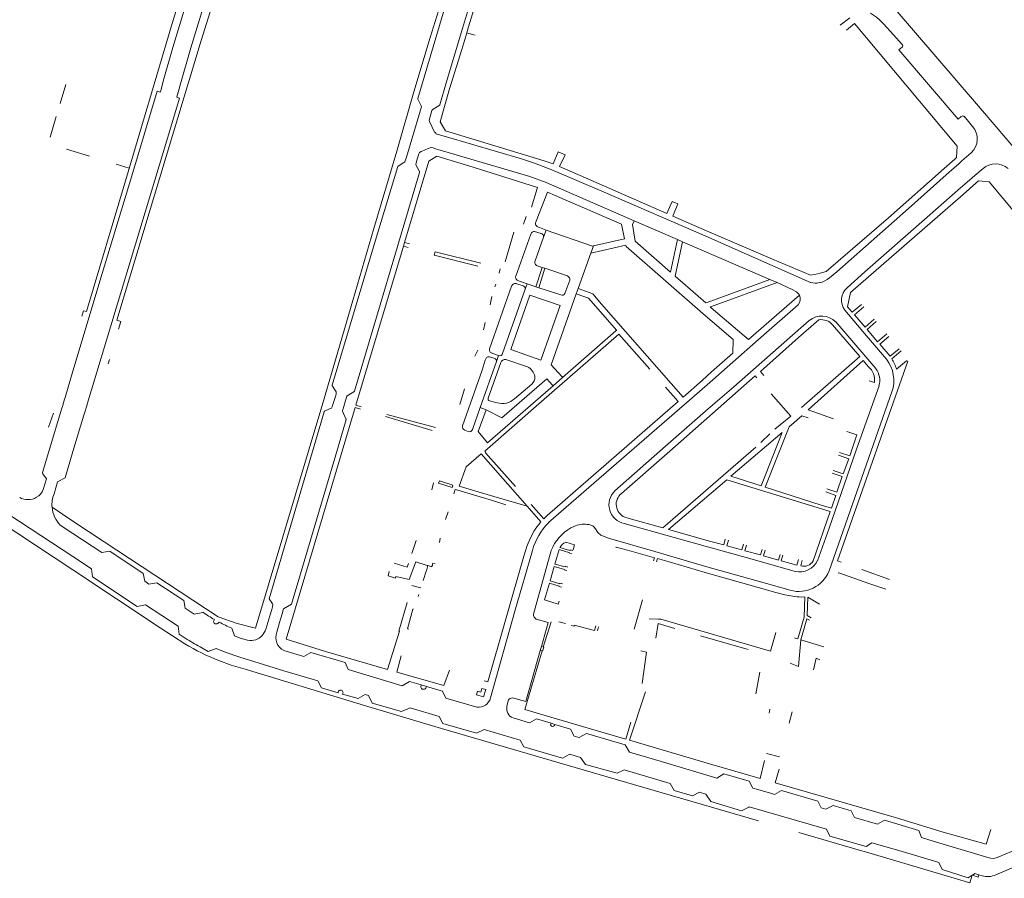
# Model space of a CAD drawing. Extents: x 145000 to 155000, y 457500 to 470000.
# Tile 429 of 548: x 153983 to 154290, y 462991 to 463258. Entities that reach past the tile are written whole.
import ezdxf

# ---------------------------------------------------------------- set-up
doc = ezdxf.new("R2010")
doc.units = 0
doc.header["$LTSCALE"] = 0.2
doc.header["$MEASUREMENT"] = 0
doc.layers.add('kant verharding', color=252, linetype='Continuous', lineweight=0)

msp = doc.modelspace()

# ---------------------------------------------------------------- linework, layer by layer
at = {"layer": 'kant verharding', "lineweight": 0}
for p, q in [((154127.31, 463276.05), (154121.08, 463255.43)), ((154122.71, 463254.95), (154128.26, 463273.62)), ((154255.69, 463261.4), (154281.58, 463231.29)), ((154241.54, 463258.77), (154238.57, 463256.41)), ((154240.51, 463254.87), (154243.02, 463256.93)), ((154122.46, 463254.08), (154122.71, 463254.95)), ((154124.15, 463253.59), (154122.46, 463254.08)), ((154125.03, 463253.34), (154124.15, 463253.59)), ((153996.01, 463232.12), (153997.78, 463237.97)), ((154027.94, 463238.51), (154027.29, 463236.19)), ((154028.09, 463239.03), (154027.94, 463238.51)), ((154032.43, 463234.59), (154033.1, 463236.95)), ((154033.1, 463236.95), (154033.25, 463237.49)), ((154027.29, 463236.19), (154027.13, 463235.65)), ((154032.29, 463234.07), (154032.43, 463234.59)), ((154107.27, 463233.44), (154108.24, 463231.4)), ((154108.3, 463230.75), (154107.98, 463229.71)), ((154113.92, 463231.47), (154112.01, 463230.37)), ((154282.2, 463230.58), (154281.58, 463231.29)), ((153994.78, 463228.04), (153992.93, 463221.65)), ((154107.98, 463229.71), (154103.67, 463215.48)), ((154111.61, 463229.89), (154111.29, 463228.79)), ((154277.47, 463227.77), (154277.21, 463228.03)), ((154277.47, 463227.77), (154278.05, 463227.04)), ((154294.94, 463215.6), (154282.2, 463230.58)), ((154279.73, 463224.98), (154278.05, 463227.04)), ((154114.99, 463222.06), (154113.2, 463222.59)), ((154116.11, 463221.73), (154114.99, 463222.06)), ((153997.95, 463217.88), (154005.15, 463215.71)), ((154103.67, 463215.48), (154103.31, 463214.28)), ((154112.43, 463218.14), (154113.74, 463217.75)), ((154113.74, 463217.75), (154114.9, 463217.41)), ((154276.41, 463214.25), (154279.35, 463216.8)), ((154013.47, 463213.21), (154017.52, 463211.99)), ((154102.92, 463213.77), (154101.15, 463212.69)), ((154106.67, 463213.52), (154106.96, 463214.48)), ((154107.73, 463210.99), (154106.74, 463212.83)), ((154270.88, 463211.9), (154274.21, 463214.84)), ((154275.44, 463213.38), (154272.49, 463210.75)), ((154275.69, 463213.6), (154275.44, 463213.38)), ((154276.41, 463214.25), (154275.69, 463213.6)), ((154087.54, 463142.69), (154107.76, 463210.72)), ((154253.6, 463196.55), (154270.88, 463211.9)), ((154279.64, 463209.05), (154280.41, 463209.73)), ((154282.99, 463211.91), (154280.41, 463209.73)), ((154280.72, 463207.39), (154276.77, 463203.84)), ((154144.31, 463205.7), (154142.54, 463199.87)), ((154186.3, 463201.68), (154188.09, 463200.96)), ((154140.09, 463194.57), (154140.9, 463197.03)), ((154174.48, 463195.67), (154188, 463189.81)), ((154134.37, 463182.91), (154137.07, 463192.16)), ((154142.38, 463191.55), (154137.69, 463178.5)), ((154145.54, 463191.76), (154143.56, 463192.32)), ((154147.12, 463192.78), (154144.57, 463193.77)), ((154146.31, 463190.53), (154147.12, 463192.78)), ((154087.95, 463138.36), (154102.73, 463187.78)), ((154102.73, 463187.78), (154103.08, 463188.94)), ((154104.2, 463187.35), (154102.73, 463187.78)), ((154104.66, 463188.46), (154103.08, 463188.94)), ((154143.69, 463183.18), (154146.31, 463190.53)), ((154161.02, 463185.57), (154161.84, 463187.86)), ((154188, 463189.81), (154189.53, 463189.15)), ((154189.53, 463189.15), (154216.72, 463177.39)), ((154112.32, 463184.95), (154112.65, 463186.06)), ((154125.94, 463181.56), (154112.32, 463184.95)), ((154112.65, 463186.06), (154126.83, 463182.46)), ((154161.02, 463185.57), (154157.11, 463174.62)), ((154145.93, 463181.17), (154144.35, 463181.71)), ((154132.49, 463179.39), (154132.88, 463180.69)), ((154145.93, 463181.17), (154143.98, 463175.16)), ((154146.78, 463180.89), (154144.84, 463174.87)), ((154146.78, 463180.89), (154145.93, 463181.17)), ((154153.79, 463178.51), (154146.78, 463180.89)), ((154131.2, 463175.14), (154131.47, 463175.95)), ((154139.95, 463175.46), (154138.04, 463176.1)), ((154138.55, 463177.03), (154141.22, 463176.11)), ((154140.64, 463174.45), (154141.22, 463176.11)), ((154141.22, 463176.11), (154143.98, 463175.16)), ((154152.95, 463173.05), (154154.47, 463177.19)), ((154216.72, 463177.39), (154218.94, 463176.44)), ((154133.61, 463154.43), (154140.64, 463174.45)), ((154143.98, 463175.16), (154144.84, 463174.87)), ((154144.84, 463174.87), (154151.74, 463172.61)), ((154156.52, 463173.01), (154157.11, 463174.62)), ((154130.3, 463172.15), (154129.7, 463169.55)), ((154127.61, 463161.79), (154128.14, 463164.09)), ((154236.23, 463163.36), (154244.66, 463153.48)), ((154249.69, 463149.71), (154237.17, 463164.23)), ((154125.85, 463155.47), (154124.92, 463153.58)), ((154132.37, 463153.81), (154130.3, 463154.54)), ((154254.61, 463152.77), (154257.55, 463155.23)), ((154011.33, 463152.59), (154010.97, 463151.19)), ((154126.62, 463137.66), (154131.71, 463151.96)), ((154129.14, 463140.59), (154133.02, 463151.66)), ((154131.17, 463152.89), (154129.52, 463153.39)), ((154131.71, 463151.96), (154132.37, 463153.81)), ((154134.57, 463152.58), (154141.35, 463150.28)), ((154244.66, 463153.48), (154226.53, 463137.63)), ((154245.7, 463152.27), (154247.36, 463150.32)), ((154000, 463148.91), (153997.53, 463140.72)), ((154214.87, 463147.57), (154213.75, 463148.84)), ((154152.27, 463146.96), (154149.3, 463144.37)), ((154152.27, 463146.96), (154151.97, 463147.28)), ((154212.7, 463146.87), (154212.18, 463147.45)), ((154247.61, 463145.92), (154249.25, 463145.36)), ((154081.83, 463141.83), (154081.5, 463140.78)), ((154081.89, 463142.02), (154081.83, 463141.83)), ((154085.27, 463141.29), (154087.38, 463142.49)), ((154121.78, 463143.49), (154120.25, 463138.59)), ((154142.71, 463144.86), (154137.3, 463140.37)), ((154149.3, 463144.37), (154149.01, 463144.68)), ((154254.65, 463142.47), (154235.1, 463086.83)), ((153997.37, 463140.22), (153996.7, 463137.99)), ((153997.53, 463140.72), (153997.37, 463140.22)), ((154080.89, 463138.88), (154080.55, 463137.81)), ((154081.5, 463140.78), (154080.89, 463138.88)), ((154084.19, 463137.96), (154084.73, 463139.82)), ((154084.73, 463139.82), (154085.01, 463140.77)), ((154085.01, 463140.77), (154085.11, 463141.09)), ((154131.91, 463139.13), (154129.54, 463139.67)), ((153996.52, 463137.38), (153990.53, 463117.41)), ((153993.92, 463135.84), (153992.36, 463131.55)), ((153996.7, 463137.99), (153996.52, 463137.38)), ((154003.4, 463135.26), (154003.58, 463135.85)), ((154003.58, 463135.85), (154004.27, 463138.16)), ((154004.27, 463138.16), (154004.42, 463138.66)), ((154083.83, 463136.73), (154083.88, 463136.92)), ((154084.9, 463134.14), (154083.84, 463136.49)), ((154083.88, 463136.92), (154084.19, 463137.96)), ((154089.4, 463137.12), (154087.72, 463137.62)), ((154089.62, 463137.87), (154087.95, 463138.36)), ((154124.19, 463130.83), (154126.62, 463137.66)), ((154128.44, 463136.88), (154126.62, 463137.66)), ((154000, 463123.93), (154003.4, 463135.26)), ((154097.15, 463134.83), (154111.68, 463130.52)), ((154097.64, 463135.5), (154112.68, 463131.43)), ((154121.88, 463130.58), (154122.9, 463130.19)), ((154240.6, 463130.23), (154243.74, 463129.14)), ((154213.9, 463126.77), (154216.67, 463129.48)), ((154183.42, 463100.21), (154212.29, 463125.34)), ((153990.64, 463117.02), (153991.79, 463115.47)), ((153991.79, 463115.47), (153990.74, 463112.2)), ((153994.12, 463110.79), (153995.14, 463114.5)), ((154112.08, 463114.2), (154111.54, 463112.08)), ((154130.46, 463108.74), (154119.68, 463111.94)), ((154130.82, 463110), (154120.11, 463113.14)), ((153968.2, 463108.19), (154000, 463087.14)), ((153973.43, 463108.71), (154000, 463091.31)), ((154130.46, 463108.74), (154134.59, 463107.41)), ((154141.24, 463106.94), (154130.82, 463110)), ((153993.51, 463106.64), (154000, 463102.34)), ((154116.65, 463105.22), (154115.83, 463102.84)), ((154141.24, 463106.94), (154145.51, 463102.07)), ((154142.53, 463107.5), (154146.42, 463103.03)), ((154235.48, 463105.34), (154230.14, 463089.98)), ((154147.49, 463104.03), (154146.42, 463103.03)), ((154000, 463098.47), (153996.04, 463101.1)), ((154154.86, 463100.21), (154156.25, 463100.89)), ((154008.96, 463092.54), (154000, 463098.47)), ((154106.76, 463096.26), (154105.41, 463092.29)), ((154114.21, 463097.05), (154113.98, 463095.72)), ((154143.2, 463073.43), (154148.74, 463093.17)), ((154153.21, 463095.74), (154156, 463094.94)), ((154156, 463094.94), (154155.5, 463093.42)), ((154000, 463091.31), (154005.77, 463087.53)), ((154140.18, 463091.43), (154129.04, 463052.4)), ((154180.51, 463090.01), (154180.78, 463090.96)), ((154181.5, 463089.67), (154181.79, 463090.68)), ((154226.34, 463088.39), (154226.79, 463090.04)), ((154109.84, 463086.74), (154108.93, 463083.85)), ((154109.92, 463087), (154109.84, 463086.74)), ((154110.02, 463087.34), (154109.92, 463087)), ((154110.39, 463088.51), (154110.02, 463087.34)), ((154111.56, 463088.12), (154110.39, 463088.51)), ((154111.64, 463088.35), (154111.56, 463088.12)), ((154111.75, 463088.69), (154111.64, 463088.35)), ((154111.83, 463088.93), (154111.75, 463088.69)), ((154253.87, 463084.22), (154245.35, 463087.25)), ((154023.55, 463082.78), (154022.34, 463083.64)), ((154105.35, 463082.32), (154108.15, 463081.62)), ((154107.56, 463079.52), (154107.38, 463078.88)), ((154174.55, 463068.76), (154177.05, 463077.89)), ((154061.82, 463074.85), (154061.23, 463072.89)), ((154062.07, 463075.68), (154061.82, 463074.85)), ((154065.12, 463073.83), (154065.41, 463074.82)), ((154065.41, 463074.82), (154065.48, 463075.04)), ((154101.31, 463068.16), (154103.94, 463077.06)), ((154105.66, 463074.98), (154105.88, 463074.92)), ((154150.84, 463076.48), (154151.15, 463077.41)), ((154044.01, 463071.74), (154043.67, 463071.12)), ((154060.9, 463071.82), (154059.97, 463068.73)), ((154061.23, 463072.89), (154060.9, 463071.82)), ((154064.22, 463070.81), (154064.52, 463071.82)), ((154064.52, 463071.82), (154065.12, 463073.83)), ((154179.16, 463072), (154182.11, 463071.88)), ((154228.23, 463071.96), (154226.35, 463065.44)), ((154229.03, 463071.5), (154228.23, 463071.96)), ((154063.44, 463067.77), (154064.22, 463070.81)), ((154148.66, 463071.01), (154146.23, 463063.15)), ((154151.08, 463071.07), (154153.16, 463070.46)), ((154162.21, 463068.3), (154162.6, 463069.74)), ((154163.11, 463068.23), (154163.46, 463069.51)), ((154181.24, 463065.94), (154181.92, 463070.56)), ((154187.14, 463068.97), (154181.92, 463070.56)), ((154195.13, 463066.7), (154209.93, 463062.43)), ((154216.9, 463061.96), (154218.59, 463067.68)), ((154226.35, 463065.44), (154225.61, 463057.1)), ((154233.44, 463063.21), (154226.35, 463065.44)), ((154145.32, 463062.07), (154145.68, 463063.33)), ((154071.79, 463060.3), (154065.62, 463062.13)), ((154102.02, 463060.47), (154100.71, 463055.38)), ((154145.86, 463061.97), (154145.32, 463062.07)), ((154102.41, 463051.13), (154085.57, 463056.23)), ((154222.98, 463058.15), (154225.61, 463057.1)), ((154115.29, 463051.23), (154100.71, 463055.38)), ((154115.29, 463051.23), (154117.06, 463056.01)), ((154212.34, 463048.64), (154213.55, 463055.37)), ((154108.31, 463051.41), (154108.14, 463050.7)), ((154109.92, 463050.92), (154108.31, 463051.41)), ((154109.73, 463050.42), (154109.92, 463050.92)), ((154127.91, 463052.74), (154129.04, 463052.4)), ((154090.83, 463048.43), (154091.85, 463048.13)), ((154125.59, 463044.47), (154115.92, 463047.26)), ((154177.99, 463049.23), (154173.04, 463034.24)), ((154104.82, 463044.31), (154113.87, 463041.59)), ((154134.96, 463044.8), (154135.39, 463046.74)), ((154216.73, 463043.93), (154216.51, 463042.66)), ((154141.92, 463039.68), (154136.86, 463041.15)), ((154222.66, 463039.57), (154223.65, 463043.04)), ((154148.68, 463039.52), (154148.52, 463039.04)), ((154149.86, 463039.16), (154148.68, 463039.52)), ((154149.75, 463038.81), (154149.86, 463039.16)), ((154173.48, 463039.87), (154171.93, 463034.57)), ((154127.83, 463037.56), (154139.09, 463034.29)), ((154157.44, 463035.09), (154155.88, 463035.53)), ((154154.52, 463029.87), (154157.87, 463028.91)), ((154219.68, 463029.03), (154215.64, 463030.15)), ((154215.07, 463027.89), (154213.65, 463022.35)), ((154171.41, 463025.01), (154185.73, 463020.77)), ((154219.6, 463025.19), (154218.38, 463020.98)), ((154213.19, 463009.17), (154168.56, 463022.12)), ((154194.87, 463018.06), (154196.82, 463017.51)), ((154211.44, 463019.33), (154212.92, 463018.91)), ((154212.92, 463018.91), (154216.9, 463017.76)), ((154216.9, 463017.76), (154218.13, 463017.41)), ((154232.61, 463013.21), (154234.1, 463012.78)), ((154242.97, 463010.21), (154250.17, 463008.15)), ((154244.85, 463000), (154225.7, 463005.53)), ((154248.45, 463002.39), (154256.78, 463000)), ((154263.87, 463004), (154266.13, 463003.3)), ((154266.13, 463003.3), (154284.51, 462997.75)), ((154244.85, 463000), (154246.48, 462999.51)), ((154246.48, 462999.51), (154270.14, 462992.48)), ((154267.6, 462996.75), (154256.78, 463000)), ((154287.86, 462997.95), (154293.79, 463000.5)), ((154269.2, 462996.26), (154267.6, 462996.75)), ((154296.86, 462996.64), (154287.01, 462992.41)), ((154279.76, 462992.27), (154279.57, 462992.28)), ((154280.43, 462992.82), (154279.76, 462992.27)), ((154281.68, 462992.44), (154280.43, 462992.82)), ((154282.7, 462992.11), (154281.68, 462992.44))]:
    msp.add_line(p, q, dxfattribs=at)
at = {"layer": 'kant verharding', "lineweight": 0, "flags": 128}
for points in [[(154037.72, 463377.23), (154061.22, 463370.06), (154062.83, 463367.85), (154063.44, 463365.15), (154053.2, 463330.98), (154051.1, 463324.22), (154036.16, 463274.34), (154030.56, 463255.89)], [(154128.76, 463310.93), (154122.25, 463289.18), (154116.21, 463269.34), (154111.08, 463252.65), (154106.04, 463235.7), (154100.69, 463217.25), (154093.57, 463193.23), (154087.05, 463170.86), (154077.67, 463139.03), (154056.72, 463069.02), (154051.09, 463070.47), (154045.12, 463072.6), (154009.72, 463095.89), (154000, 463102.34)], [(154129.77, 463302.79), (154127.57, 463301.69), (154115.95, 463263.01), (154107.25, 463233.69)], [(154033.25, 463237.49), (154036.6, 463249.44), (154043.9, 463273.26), (154048.04, 463287.14), (154047.88, 463293.1), (154048.63, 463295.32)], [(154042.79, 463281.18), (154040.08, 463279.35), (154031.06, 463249.56), (154028.09, 463239.03)], [(154013.6, 463164.75), (154019.55, 463184.35), (154023.67, 463198.17), (154039.88, 463251.72), (154044.2, 463265.63), (154045.56, 463270.17)], [(154257.96, 463250.34), (154253.18, 463255.6), (154251.9, 463257.01), (154250.88, 463257.98), (154249.82, 463258.9), (154247.95, 463260.23)], [(154030.56, 463255.89), (154016.35, 463208.03), (154004.18, 463167.45)], [(154121.08, 463255.43), (154116.04, 463238.5), (154114.08, 463231.67)], [(154274.21, 463214.84), (154274.78, 463215.38), (154274.93, 463218.84), (154243.02, 463256.93)], [(154186.3, 463201.68), (154184.7, 463197.95), (154159.34, 463209.05), (154151.27, 463212.53), (154153.05, 463216.16), (154150.91, 463217.1), (154149.27, 463213.39), (154146.49, 463214.31), (154115.79, 463223.67), (154114.18, 463226.4), (154117.12, 463236.67), (154120.91, 463248.87), (154122.46, 463254.08)], [(154276.24, 463228.09), (154275.22, 463227.21), (154256.79, 463248.77), (154257.95, 463249.77)], [(154027.13, 463235.65), (154026.17, 463235.99), (154018.3, 463209.68), (154009.1, 463179.27), (154000, 463148.91)], [(154004.42, 463138.66), (154029.8, 463222.71), (154033.1, 463233.79), (154032.29, 463234.07)], [(154111.29, 463228.79), (154110.75, 463226.97), (154110.82, 463226.47), (154112.41, 463223.23)], [(154229.39, 463176.53), (154196.79, 463190.84), (154165.14, 463204.51), (154148.92, 463211.48), (154143.49, 463213.53), (154139.5, 463214.9), (154116.11, 463221.73)], [(154103.08, 463188.94), (154110.69, 463214.19), (154113.13, 463215.73), (154123.07, 463212.72), (154132.06, 463209.93), (154144.4, 463206), (154144.31, 463205.7)], [(154106.96, 463214.48), (154107.56, 463216.45), (154107.76, 463216.84), (154108.26, 463217.18), (154109.35, 463217.62), (154110.61, 463218.25)], [(154114.9, 463217.41), (154142.06, 463209.42), (154147.13, 463207.57), (154174.48, 463195.67)], [(154101, 463212.49), (154093.8, 463188.62), (154080.63, 463144.55)], [(154235.23, 463177.92), (154237.49, 463179.75), (154259.81, 463199.48), (154272.49, 463210.75)], [(154276.03, 463205.86), (154279.46, 463208.89), (154279.64, 463209.05)], [(154292.01, 463197.34), (154292.85, 463198.27), (154284.89, 463207.73), (154281.57, 463208.13), (154280.72, 463207.39)], [(154144, 463195.51), (154146.63, 463202.14), (154147.53, 463204.6)], [(154161.84, 463187.86), (154171.51, 463190.04), (154170.6, 463194.61), (154149.93, 463203.52), (154147.53, 463204.6)], [(154276.03, 463205.86), (154265.62, 463196.79), (154246.21, 463179.78), (154240.7, 463174.83)], [(154276.77, 463203.84), (154241.73, 463173.39), (154240.86, 463168.97), (154242.25, 463167.26), (154245.21, 463169.69)], [(154188.09, 463200.96), (154186.55, 463197.14), (154197.04, 463192.53), (154217.55, 463183.71), (154229.3, 463178.73), (154231.62, 463179.23), (154234.24, 463179.91), (154253.6, 463196.55)], [(154174.48, 463195.67), (154173.99, 463194.47), (154174.87, 463189.34), (154185.85, 463179.66), (154188, 463189.81)], [(154147.12, 463192.78), (154161.51, 463187.78), (154161.84, 463187.86)], [(154157.11, 463174.62), (154161.64, 463172.96), (154164.3, 463169.75), (154189.71, 463140.82), (154195.67, 463146.02), (154198.6, 463148.7), (154205.2, 463154.53), (154205.27, 463158.78), (154196.64, 463166.16), (154171.99, 463187.67), (154171.91, 463188.08), (154161.02, 463185.57)], [(154216.72, 463177.39), (154197.19, 463170.26), (154196.79, 463170.16), (154187.3, 463178.41), (154189.53, 463189.15)], [(154218.94, 463176.44), (154198.53, 463169.02), (154198.12, 463168.91), (154198.47, 463168.66), (154210.01, 463158.75), (154225.91, 463172.57)], [(154218.94, 463176.44), (154223.64, 463174.32), (154224.58, 463173.81)], [(154136.39, 463175.38), (154132.99, 463165.61), (154129.5, 463155.83)], [(154136.11, 463155.7), (154142.1, 463172.58), (154151.54, 463169.33), (154145.53, 463152.3), (154136.11, 463155.7)], [(154151.97, 463147.28), (154148.71, 463150.85), (154156.52, 463173.01)], [(154156.52, 463173.01), (154160.3, 463171.63), (154169.14, 463161.54), (154168.85, 463161.42), (154152.27, 463146.96)], [(154225.46, 463169.56), (154213.22, 463158.73), (154197.22, 463144.67), (154183.11, 463132.47), (154147.92, 463101.9)], [(154002.75, 463166.04), (154003.25, 463167.73), (154004.18, 463167.45)], [(154240.03, 463167.9), (154246.77, 463159.91), (154252.99, 463152.69)], [(154245.91, 463168.88), (154242.97, 463166.4), (154246.29, 463162.61), (154249.16, 463165.06)], [(154014.15, 463161.96), (154014.93, 463164.36), (154013.6, 463164.75)], [(154228.95, 463164.67), (154205.45, 463144.01), (154197.55, 463137.22), (154184.3, 463125.62), (154168.51, 463111.7)], [(154213.75, 463148.84), (154225.63, 463159.39), (154231.97, 463164.92)], [(154253.03, 463160.53), (154250.18, 463158.07), (154246.92, 463161.92), (154249.79, 463164.32)], [(154179.34, 463149.56), (154169.73, 463160.46), (154145.74, 463139.54), (154128.06, 463124.02), (154128.39, 463123.67), (154128.24, 463123.54), (154137.65, 463113.07)], [(154256.96, 463155.91), (154254.1, 463153.57), (154250.93, 463157.33), (154253.7, 463159.74)], [(154128.21, 463152.32), (154127.23, 463149.27), (154121.11, 463131.91)], [(154245.7, 463152.27), (154228.64, 463136.88), (154236.49, 463134.15)], [(154238.88, 463089.54), (154237.73, 463089.99), (154259.58, 463152.01), (154259.17, 463152.19), (154256.08, 463149.59)], [(154149.01, 463144.68), (154147.32, 463146.53), (154133.34, 463134.46), (154128.44, 463136.88)], [(154170.58, 463110.94), (154185.64, 463124.08), (154212.18, 463147.45)], [(154080.67, 463144.26), (154081.66, 463142.81), (154081.81, 463142.52), (154081.89, 463142.02)], [(154149.3, 463144.37), (154128.95, 463126.68), (154125.96, 463130.16), (154128.44, 463136.88)], [(154184.22, 463143.98), (154188.19, 463139.5), (154147.49, 463104.03)], [(154217.11, 463141.85), (154223.21, 463134.91), (154218.27, 463130.87)], [(154231.52, 463090.03), (154235.12, 463100.13), (154243.61, 463124.64), (154250.64, 463144.36)], [(154078.07, 463136.27), (154060.98, 463078.22), (154062.05, 463076.58), (154062.15, 463076.37), (154062.07, 463075.68)], [(154097.83, 463056.22), (154078.48, 463061.82), (154066.26, 463065.63), (154087.72, 463137.62)], [(154080.17, 463137.28), (154079.79, 463137.18), (154078.26, 463136.49)], [(154080.55, 463137.81), (154080.35, 463137.46), (154080.17, 463137.28)], [(154065.48, 463075.04), (154067.92, 463076.56), (154082.54, 463125.75), (154084.91, 463133.89)], [(154228.61, 463134.39), (154226.63, 463135.07), (154222.66, 463131.68), (154215.25, 463112.86), (154232.68, 463107.33), (154235.83, 463106.33)], [(154220.56, 463129.89), (154204.58, 463116.25), (154214.01, 463113.26), (154220.56, 463129.89)], [(154243.74, 463129.14), (154241.54, 463122.65), (154238.35, 463123.68)], [(153995.14, 463114.5), (153997.55, 463115.77), (154000, 463123.93)], [(154120.11, 463113.14), (154122.27, 463119.16), (154126.91, 463123.28), (154141.24, 463106.94)], [(154238.05, 463122.81), (154241.22, 463121.72), (154239.54, 463116.98), (154236.38, 463118.02)], [(154113.65, 463114.13), (154113.93, 463114.88), (154118.16, 463113.48)], [(154235.48, 463105.34), (154203.29, 463115.15), (154185.2, 463099.71)], [(154236.1, 463117.21), (154239.19, 463116.18), (154237.57, 463111.29), (154234.39, 463112.36)], [(154113.65, 463114.13), (154117.9, 463112.76), (154118.16, 463113.48)], [(154118.47, 463110.84), (154118.88, 463112.17), (154119.68, 463111.94)], [(154234.07, 463111.41), (154237.22, 463110.34), (154235.83, 463106.33)], [(154183.42, 463100.21), (154172.92, 463103.14), (154171.64, 463103.56)], [(154223, 463080.83), (154212.31, 463083.91), (154197.15, 463088.17), (154180.98, 463092.87), (154166.48, 463097.01), (154164.11, 463097.97), (154163.23, 463098.82), (154162.49, 463099.93)], [(154171.44, 463101.54), (154181.8, 463098.69), (154196.62, 463094.5), (154211.22, 463090.48), (154224.57, 463086.68)], [(154202.81, 463096.74), (154202.36, 463095), (154197.98, 463096.14), (154185.2, 463099.71)], [(154208.46, 463095.15), (154208.02, 463093.39), (154203.31, 463094.68), (154203.8, 463096.45)], [(154022.34, 463083.64), (154021.82, 463086.01), (154011.42, 463093.04), (154008.96, 463092.54)], [(154142.85, 463093.19), (154137.43, 463074.32), (154129.84, 463047.39)], [(154153.86, 463088.01), (154153.13, 463088.3), (154153.05, 463088.11), (154149.88, 463088.94), (154151.14, 463093.55), (154154.5, 463092.52), (154154.44, 463092.34), (154155.1, 463092.12)], [(154151.43, 463094.12), (154153.81, 463093.45), (154154.57, 463093.18), (154154.63, 463093.36), (154155.42, 463093.15)], [(154180.78, 463090.96), (154173.57, 463092.96), (154168.88, 463094.2), (154168.85, 463094.09)], [(154214.27, 463093.55), (154213.77, 463091.81), (154208.94, 463093.1), (154209.47, 463094.87)], [(154219.92, 463091.98), (154219.4, 463090.23), (154214.72, 463091.52), (154215.22, 463093.28)], [(154221.34, 463079.47), (154218.51, 463080.19), (154196.57, 463086.32), (154185.37, 463089.69), (154181.79, 463090.68)], [(154225.62, 463090.37), (154225.12, 463088.65), (154220.26, 463090.02), (154220.69, 463091.76)], [(154000, 463087.14), (154027.13, 463069.2), (154034.77, 463064.22)], [(154005.77, 463087.53), (154006.12, 463084.98), (154019.96, 463075.82), (154022.51, 463076.35)], [(154098.32, 463086.69), (154098.03, 463085.32), (154100.27, 463084.62), (154100.41, 463085.08), (154104.59, 463084.18), (154106.59, 463089.63), (154110.09, 463088.56), (154110.39, 463088.51)], [(154099.91, 463089.28), (154103.97, 463088.01), (154104.36, 463089.19)], [(154112.59, 463089.03), (154111.92, 463089.23), (154111.83, 463088.93)], [(154152.27, 463082.79), (154151.43, 463083.05), (154151.35, 463082.84), (154148.38, 463083.76), (154149.65, 463088.25), (154152.8, 463087.31), (154152.74, 463087.16), (154153.53, 463086.94)], [(154238.06, 463086.18), (154238.13, 463086.3), (154247.83, 463082.88), (154252.81, 463081.2)], [(154034.94, 463075.23), (154034.47, 463077.69), (154026.08, 463083.19), (154023.55, 463082.78)], [(154150.84, 463076.48), (154146.61, 463077.85), (154148.19, 463083.07), (154151.19, 463082.12), (154151.13, 463082), (154151.95, 463081.75)], [(154226.43, 463078.74), (154227.58, 463078.8), (154227.36, 463072.46)], [(154229.54, 463072.31), (154228.27, 463073.03), (154228.53, 463078.72), (154232.09, 463076.51)], [(154022.51, 463076.35), (154032.71, 463069.68), (154033.07, 463067.21), (154035.54, 463065.54)], [(154040.42, 463073.98), (154037.69, 463073.45), (154034.94, 463075.23)], [(154105.66, 463074.98), (154104.07, 463068.84), (154104.4, 463068.76)], [(154145.68, 463063.33), (154147.81, 463070.83), (154144.06, 463071.88)], [(154182.11, 463071.88), (154182.83, 463071.84), (154216.9, 463061.96)], [(154227.36, 463072.46), (154225.4, 463065.74), (154224.4, 463066.06)], [(154054.29, 463065.3), (154051.99, 463066), (154050.19, 463066.67), (154049.36, 463069.03)], [(154154.93, 463069.94), (154155.81, 463069.68), (154155.9, 463069.97), (154162.21, 463068.3)], [(154101.31, 463068.16), (154101.5, 463068.1), (154097.83, 463056.22)], [(154040.07, 463062.91), (154042.05, 463061.85), (154044.53, 463062.74), (154047.33, 463061.61), (154051.89, 463060.01), (154065.55, 463055.85), (154076.15, 463052.69)], [(154145.68, 463063.33), (154146.37, 463063.12), (154146.01, 463061.95), (154145.86, 463061.97)], [(154085.57, 463056.23), (154084.63, 463058.42), (154074, 463061.48), (154071.79, 463060.3)], [(154136.66, 463047.4), (154140.82, 463046.24), (154145.32, 463062.07)], [(154145.86, 463061.97), (154140.52, 463043.79), (154158.4, 463038.5), (154171.93, 463034.57)], [(154176.99, 463051.9), (154178.31, 463061.55), (154176.58, 463062.02)], [(154230.28, 463056.16), (154231.05, 463059.77), (154232.23, 463059.18)], [(154045.39, 463058.97), (154049.23, 463057.51), (154053.58, 463056.27), (154090.67, 463044.98), (154114.61, 463037.86), (154168.56, 463022.12)], [(154076.15, 463052.69), (154077.27, 463050.48), (154082.49, 463048.98)], [(154108.31, 463051.41), (154104.61, 463052.52), (154102.41, 463051.13)], [(154115.92, 463047.26), (154114.86, 463049.44), (154109.92, 463050.92)], [(154125.48, 463048.33), (154125.81, 463049.49), (154126.82, 463049.2), (154127.15, 463050.36), (154128.36, 463050.01)], [(154128.36, 463050.01), (154127.69, 463047.7), (154125.48, 463048.33)], [(154083.83, 463048.59), (154088.69, 463047.2), (154090.83, 463048.43)], [(154091.85, 463048.13), (154093.03, 463045.77), (154102.14, 463043.18), (154104.82, 463044.31)], [(154113.87, 463041.59), (154114.96, 463039.47), (154125.5, 463036.4), (154127.83, 463037.56)], [(154148.68, 463039.52), (154144.12, 463040.89), (154141.92, 463039.68)], [(154155.88, 463035.53), (154154.76, 463037.68), (154149.86, 463039.16)], [(154173.08, 463030.49), (154171.71, 463032.76), (154159.67, 463036.36), (154157.44, 463035.09)], [(154139.09, 463034.29), (154140.24, 463032.15), (154152.22, 463028.69), (154154.52, 463029.87)], [(154173.04, 463034.24), (154197.93, 463026.91), (154213.65, 463022.35)], [(154157.87, 463028.91), (154159.38, 463026.71), (154169.26, 463023.95), (154171.41, 463025.01)], [(154200.25, 463022.48), (154184.31, 463027.23), (154173.08, 463030.49)], [(154200.25, 463022.48), (154202.34, 463023.83), (154210.31, 463021.49), (154211.44, 463019.33)], [(154185.73, 463020.77), (154186.94, 463018.6), (154192.63, 463016.91), (154194.87, 463018.06)], [(154218.38, 463020.98), (154256.1, 463010.09), (154270.55, 463005.7)], [(154196.82, 463017.51), (154198.38, 463015.14), (154207.92, 463012.32), (154210.21, 463013.47)], [(154218.13, 463017.41), (154220.31, 463018.57), (154231.6, 463015.31), (154232.61, 463013.21)], [(154210.21, 463013.47), (154210.29, 463013.51), (154234.32, 463006.59)], [(154234.1, 463012.78), (154236.38, 463013.97), (154242.02, 463012.31), (154242.97, 463010.21)], [(154250.17, 463008.15), (154252.35, 463009.4), (154263.07, 463006.22), (154263.87, 463004)], [(154234.32, 463006.59), (154235.36, 463004.46), (154246.62, 463001.17), (154248.45, 463002.39)], [(154285.4, 463006.54), (154283.97, 463001.95), (154270.55, 463005.7)], [(154279.57, 462992.28), (154278.39, 462991.49), (154270.33, 462994.02), (154269.2, 462996.26)], [(154270.14, 462992.48), (154278.93, 462989.89), (154279.57, 462992.28)], [(154279.76, 462992.27), (154281.48, 462991.69), (154281.68, 462992.44)]]:
    msp.add_lwpolyline(points, dxfattribs=at)
at = {"layer": 'kant verharding', "lineweight": 0}
for centre, radius, start, end in [((154257.64, 463250.06), 0.42, 315.7684, 40.803), ((154107.57, 463233.59), 0.339, 162.8312, 206.3166), ((154107.46, 463231.01), 0.874, 342.6613, 26.3389), ((154113.74, 463231.77), 0.354, 300.1581, 343.7478), ((154112.45, 463229.6), 0.891, 119.6437, 160.6276), ((154276.7, 463227.58), 0.68, 40.5976, 131.7272), ((154275.41, 463221.08), 5.81, 312.5995, 42.1064), ((154116.18, 463227.09), 5.4, 225.6658, 236.4318), ((154111.42, 463216.39), 2.02, 59.7752, 113.3625), ((154101.34, 463212.38), 0.363, 122.0666, 162.2641), ((154102.47, 463214.52), 0.876, 300.7629, 343.7844), ((154107.52, 463213.26), 0.89, 162.6453, 208.8575), ((154286.92, 463207.17), 6.15, 51.1309, 129.6491), ((154107.44, 463210.83), 0.335, 342.3925, 29.2427), ((154145, 463194.87), 1.19, 147.5833, 248.7338), ((154143.44, 463191.21), 1.11, 83.8305, 162.1489), ((154145.38, 463190.81), 0.963, 342.9462, 80.9811), ((154144.63, 463182.72), 1.04, 153.4561, 254.4906), ((154137.57, 463174.92), 1.27, 68.3101, 158.8393), ((154138.72, 463178.12), 1.1, 159.6526, 261.2376), ((154153.33, 463177.44), 1.17, 347.7429, 66.865), ((154230.95, 463181.53), 5.23, 252.7446, 283.0674), ((154231.02, 463182.72), 6.39, 280.0538, 311.2402), ((154139.6, 463174.48), 1.04, 358.663, 70.0525), ((154152.15, 463173.36), 0.857, 241.2341, 338.8383), ((154223.56, 463171.4), 2.62, 26.6669, 67.2953), ((154223.58, 463171.38), 2.62, 316.0148, 27.054), ((154244.04, 463171.01), 5.07, 131.128, 217.8518), ((154232.82, 463160.03), 6.04, 44.0353, 129.8484), ((154232.57, 463159.97), 4.99, 42.89, 96.9733), ((154130.52, 463155.56), 1.05, 165.2064, 258.3248), ((154132.74, 463154.62), 0.891, 245.6948, 347.6204), ((154129.39, 463152.21), 1.19, 83.6347, 174.5399), ((154130.72, 463152), 0.998, 357.2302, 62.8249), ((154134.46, 463150.99), 1.59, 85.9138, 155.3067), ((154244.21, 463146.01), 11.03, 341.2673, 37.2752), ((154245.98, 463146.83), 10.47, 15.2502, 34.4989), ((154139.49, 463146.53), 4.18, 10.0742, 63.7263), ((154243.36, 463145.88), 5.98, 22.0342, 47.9743), ((154242.57, 463145.92), 6.71, 355.2346, 19.2043), ((154244.9, 463146.09), 5.99, 343.205, 37.0725), ((154140.94, 463146.89), 2.69, 310.9779, 7.8263), ((154080.96, 463144.45), 0.343, 162.6855, 213.6846), ((154087.22, 463142.78), 0.325, 297.6627, 345.0862), ((154085.56, 463140.89), 0.496, 126.073, 156.8793), ((154129.82, 463140.34), 0.724, 160.2968, 247.5466), ((154133.5, 463144.51), 5.62, 253.4835, 312.5042), ((154078.39, 463136.18), 0.34, 113.0074, 164.1798), ((154084.15, 463136.64), 0.342, 163.1025, 204.4941), ((154084.59, 463133.99), 0.337, 342.9235, 25.1131), ((154122.29, 463131.71), 1.2, 170.5324, 249.9966), ((154123.28, 463131.04), 0.935, 245.9167, 346.8581), ((153990.83, 463117.28), 0.326, 156.5289, 234.5941), ((153986.92, 463113.32), 3.98, 295.642, 343.5479), ((154172.63, 463107.39), 5.97, 133.6894, 258.5198), ((153985.75, 463113.95), 4.89, 241.6986, 273.1452), ((153986.34, 463113.27), 4.22, 265.6705, 303.0797), ((154002.51, 463107.42), 9.04, 158.1161, 184.979), ((154173.23, 463107.55), 4.3, 128.0306, 248.2535), ((154002.55, 463107.41), 9.07, 184.924, 224.1306), ((154162.29, 463087.06), 22.51, 138.1935, 147.297), ((154173.5, 463082.42), 34.52, 150.8636, 164.8686), ((154162.45, 463087.6), 20.38, 135.4592, 164.1024), ((154161.12, 463088.58), 13.2, 118.2937, 159.6765), ((154159.07, 463092.77), 8.6, 80.6465, 109.1394), ((154160.12, 463098.51), 2.77, 30.8985, 82.7201), ((154154.45, 463092.58), 3.39, 111.5542, 153.0157), ((154225.91, 463092.78), 6.24, 257.5712, 333.9458), ((154227.21, 463091.64), 3.37, 255.0481, 330.4439), ((154225.68, 463090.62), 10.15, 254.6958, 338.0853), ((154227.13, 463101.98), 23.25, 255.5789, 268.2681), ((154072.7, 463121.75), 57.66, 235.9414, 240.1483), ((154144.8, 463073.31), 1.61, 175.4569, 242.7335), ((154044.59, 463071.3), 0.94, 190.9081, 337.3539), ((154071.62, 463119.57), 55.22, 241.73, 246.2373), ((154055.07, 463070.26), 5.13, 290.9037, 342.6598), ((154144.87, 463247.75), 212.48, 239.0361, 240.4478), ((154055.32, 463069.66), 4.47, 256.6916, 290.6389), ((154067.35, 463066.04), 4.28, 156.183, 246.0567), ((154069.33, 463120.88), 66.37, 238.6184, 248.8572), ((154109, 463050.96), 0.902, 196.9922, 323.3341), ((154083.24, 463049.07), 0.758, 321.1665, 186.6276), ((154125.99, 463048.45), 4, 264.3771, 344.6423), ((154136.61, 463045.94), 1.45, 87.9718, 146.6343), ((154138.02, 463044.07), 3.15, 166.6368, 248.2754), ((154149.18, 463039.2), 0.683, 193.3223, 325.6413), ((154285.94, 463001.85), 4.35, 250.8643, 296.186), ((154284.46, 462997.85), 6, 252.9209, 295.0972)]:
    msp.add_arc(centre, radius, start, end, dxfattribs=at)

doc.saveas('drawing.dxf')
